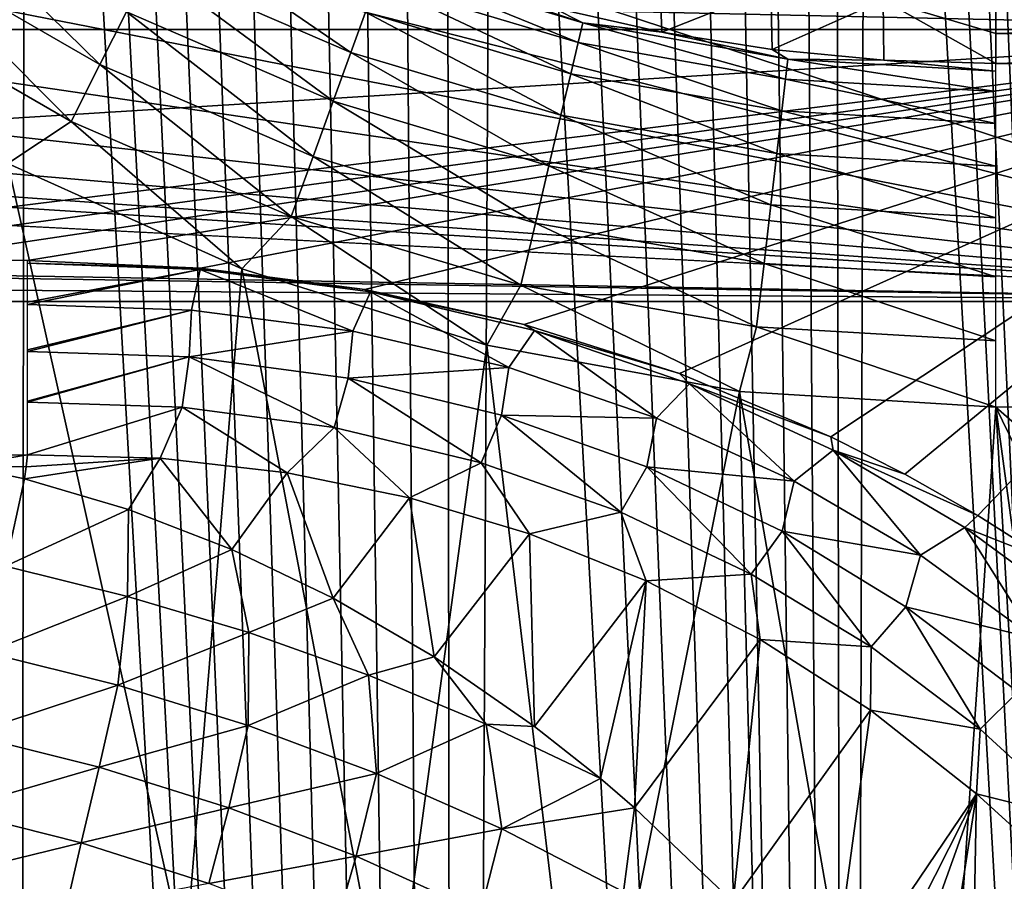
# Model space of a CAD drawing. Header units: millimetres. Extents: x -60 to 60, y -60 to 60.
# Tile 296 of 367: x 50.76 to 53.62, y -7.57 to -5.06. Entities that reach past the tile are written whole.
import ezdxf

# ---------------------------------------------------------------- set-up
doc = ezdxf.new("R2010")
doc.units = ezdxf.units.MM
doc.header["$LTSCALE"] = 81.481481
for name, color, linetype in [('183', 7, 'CONTINUOUS'), ('184', 7, 'CONTINUOUS'), ('186', 7, 'CONTINUOUS'), ('209', 7, 'CONTINUOUS'), ('245', 7, 'CONTINUOUS'), ('257', 7, 'CONTINUOUS'), ('270', 7, 'CONTINUOUS'), ('277', 7, 'CONTINUOUS'), ('278', 7, 'CONTINUOUS'), ('294', 7, 'CONTINUOUS'), ('3', 7, 'CONTINUOUS'), ('300', 7, 'CONTINUOUS'), ('87', 7, 'CONTINUOUS')]:
    doc.layers.add(name, color=color, linetype=linetype)

msp = doc.modelspace()

# ---------------------------------------------------------------- linework, layer by layer
at = {"layer": '183', "color": 7, "linetype": 'Continuous', "true_color": 0xf5f5f5}
for points in [[(56.7623, -5.0172, 13.0175), (53.6, -5.1047, 8), (56.6658, -5.1047, 8.0019), (56.7623, -5.0172, 13.0175)], [(53.6, -5.0172, 13.0175), (53.6, -5.1047, 8), (56.7623, -5.0172, 13.0175), (53.6, -5.0172, 13.0175)], [(53.6, -5.1923, 2.9825), (56.569, -5.1923, 2.9825), (56.6658, -5.1047, 8.0019), (53.6, -5.1923, 2.9825)], [(53.6, -5.1047, 8), (53.6, -5.1923, 2.9825), (56.6658, -5.1047, 8.0019), (53.6, -5.1047, 8)]]:
    msp.add_3dface(points, dxfattribs=at)
at = {"layer": '184', "color": 7, "linetype": 'Continuous', "true_color": 0xf5f5f5}
for points in [[(52.3087, -5.0292, 2.9825), (52.6271, -5.1003, 2.9825), (52.6212, -4.9207, 13.0175), (52.3087, -5.0292, 2.9825)], [(52.6212, -4.9207, 13.0175), (52.6271, -5.1003, 2.9825), (52.9451, -4.9742, 13.0175), (52.6212, -4.9207, 13.0175)], [(52.6271, -5.1003, 2.9825), (52.9492, -5.1514, 2.9825), (52.9451, -4.9742, 13.0175), (52.6271, -5.1003, 2.9825)], [(52.9451, -4.9742, 13.0175), (52.9492, -5.1514, 2.9825), (53.2719, -5.0064, 13.0175), (52.9451, -4.9742, 13.0175)], [(52.9492, -5.1514, 2.9825), (53.274, -5.1821, 2.9825), (53.2719, -5.0064, 13.0175), (52.9492, -5.1514, 2.9825)], [(53.6, -5.1047, 8), (53.6, -5.0172, 13.0175), (53.2719, -5.0064, 13.0175), (53.6, -5.1047, 8)], [(53.274, -5.1821, 2.9825), (53.6, -5.1923, 2.9825), (53.2719, -5.0064, 13.0175), (53.274, -5.1821, 2.9825)], [(53.6, -5.1923, 2.9825), (53.6, -5.1047, 8), (53.2719, -5.0064, 13.0175), (53.6, -5.1923, 2.9825)]]:
    msp.add_3dface(points, dxfattribs=at)
at = {"layer": '186', "color": 7, "linetype": 'Continuous', "true_color": 0xf5f5f5}
for points in [[(50.4055, -4.857, 2.0745), (50.991, -5.195, 2.0745), (50.4998, -4.7136, 2.1651), (50.4055, -4.857, 2.0745)], [(50.4998, -4.7136, 2.1651), (50.991, -5.195, 2.0745), (51.068, -5.0416, 2.1651), (50.4998, -4.7136, 2.1651)], [(51.1357, -4.9068, 2.2872), (51.722, -5.1597, 2.2872), (51.1916, -4.7956, 2.436), (51.1357, -4.9068, 2.2872)], [(51.1916, -4.7956, 2.436), (51.722, -5.1597, 2.2872), (51.7646, -5.0427, 2.436), (51.1916, -4.7956, 2.436)], [(50.3034, -5.0123, 2.0188), (50.9076, -5.3611, 2.0188), (50.4055, -4.857, 2.0745), (50.3034, -5.0123, 2.0188)], [(50.4055, -4.857, 2.0745), (50.9076, -5.3611, 2.0188), (50.991, -5.195, 2.0745), (50.4055, -4.857, 2.0745)], [(51.7965, -4.955, 2.6061), (52.384, -5.1309, 2.6061), (51.8166, -4.8998, 2.7911), (51.7965, -4.955, 2.6061)], [(51.8166, -4.8998, 2.7911), (52.384, -5.1309, 2.6061), (52.3975, -5.0737, 2.7911), (51.8166, -4.8998, 2.7911)], [(51.9955, -4.9382, 2.9825), (51.8166, -4.8998, 2.7911), (52.3975, -5.0737, 2.7911), (51.9955, -4.9382, 2.9825)], [(51.068, -5.0416, 2.1651), (51.6704, -5.3015, 2.1651), (51.1357, -4.9068, 2.2872), (51.068, -5.0416, 2.1651)], [(51.1357, -4.9068, 2.2872), (51.6704, -5.3015, 2.1651), (51.722, -5.1597, 2.2872), (51.1357, -4.9068, 2.2872)], [(51.7646, -5.0427, 2.436), (52.3624, -5.2217, 2.436), (51.7965, -4.955, 2.6061), (51.7646, -5.0427, 2.436)], [(51.7965, -4.955, 2.6061), (52.3624, -5.2217, 2.436), (52.384, -5.1309, 2.6061), (51.7965, -4.955, 2.6061)], [(52.3087, -5.0292, 2.9825), (51.9955, -4.9382, 2.9825), (52.3975, -5.0737, 2.7911), (52.3087, -5.0292, 2.9825)], [(50.3034, -5.0123, 2.0188), (50.7225, -5.483, 2), (50.9076, -5.3611, 2.0188), (50.3034, -5.0123, 2.0188)], [(50.991, -5.195, 2.0745), (51.6117, -5.4627, 2.0745), (51.068, -5.0416, 2.1651), (50.991, -5.195, 2.0745)], [(51.068, -5.0416, 2.1651), (51.6117, -5.4627, 2.0745), (51.6704, -5.3015, 2.1651), (51.068, -5.0416, 2.1651)], [(51.722, -5.1597, 2.2872), (52.3337, -5.3428, 2.2872), (51.7646, -5.0427, 2.436), (51.722, -5.1597, 2.2872)], [(51.7646, -5.0427, 2.436), (52.3337, -5.3428, 2.2872), (52.3624, -5.2217, 2.436), (51.7646, -5.0427, 2.436)], [(52.6271, -5.1003, 2.9825), (52.3087, -5.0292, 2.9825), (52.3975, -5.0737, 2.7911), (52.6271, -5.1003, 2.9825)], [(52.384, -5.1309, 2.6061), (52.9878, -5.2373, 2.6061), (52.3975, -5.0737, 2.7911), (52.384, -5.1309, 2.6061)], [(52.3975, -5.0737, 2.7911), (52.9878, -5.2373, 2.6061), (52.9947, -5.179, 2.7911), (52.3975, -5.0737, 2.7911)], [(52.6271, -5.1003, 2.9825), (52.3975, -5.0737, 2.7911), (52.9947, -5.179, 2.7911), (52.6271, -5.1003, 2.9825)], [(52.9492, -5.1514, 2.9825), (52.6271, -5.1003, 2.9825), (52.9947, -5.179, 2.7911), (52.9492, -5.1514, 2.9825)], [(52.3624, -5.2217, 2.436), (52.977, -5.3301, 2.436), (52.384, -5.1309, 2.6061), (52.3624, -5.2217, 2.436)], [(52.384, -5.1309, 2.6061), (52.977, -5.3301, 2.436), (52.9878, -5.2373, 2.6061), (52.384, -5.1309, 2.6061)], [(51.6704, -5.3015, 2.1651), (52.2989, -5.4896, 2.1651), (51.722, -5.1597, 2.2872), (51.6704, -5.3015, 2.1651)], [(51.722, -5.1597, 2.2872), (52.2989, -5.4896, 2.1651), (52.3337, -5.3428, 2.2872), (51.722, -5.1597, 2.2872)], [(53.274, -5.1821, 2.9825), (52.9492, -5.1514, 2.9825), (52.9947, -5.179, 2.7911), (53.274, -5.1821, 2.9825)], [(52.9878, -5.2373, 2.6061), (53.6, -5.273, 2.6061), (52.9947, -5.179, 2.7911), (52.9878, -5.2373, 2.6061)], [(53.274, -5.1821, 2.9825), (52.9947, -5.179, 2.7911), (53.6, -5.2142, 2.7911), (53.274, -5.1821, 2.9825)], [(52.9947, -5.179, 2.7911), (53.6, -5.273, 2.6061), (53.6, -5.2142, 2.7911), (52.9947, -5.179, 2.7911)], [(53.6, -5.1923, 2.9825), (53.274, -5.1821, 2.9825), (53.6, -5.2142, 2.7911), (53.6, -5.1923, 2.9825)], [(50.9076, -5.3611, 2.0188), (51.5482, -5.6374, 2.0188), (50.991, -5.195, 2.0745), (50.9076, -5.3611, 2.0188)], [(50.991, -5.195, 2.0745), (51.5482, -5.6374, 2.0188), (51.6117, -5.4627, 2.0745), (50.991, -5.195, 2.0745)], [(52.3337, -5.3428, 2.2872), (52.9626, -5.4537, 2.2872), (52.3624, -5.2217, 2.436), (52.3337, -5.3428, 2.2872)], [(52.3624, -5.2217, 2.436), (52.9626, -5.4537, 2.2872), (52.977, -5.3301, 2.436), (52.3624, -5.2217, 2.436)], [(52.977, -5.3301, 2.436), (53.6, -5.3664, 2.436), (52.9878, -5.2373, 2.6061), (52.977, -5.3301, 2.436)], [(52.9878, -5.2373, 2.6061), (53.6, -5.3664, 2.436), (53.6, -5.273, 2.6061), (52.9878, -5.2373, 2.6061)], [(51.6117, -5.4627, 2.0745), (52.2594, -5.6566, 2.0745), (51.6704, -5.3015, 2.1651), (51.6117, -5.4627, 2.0745)], [(51.6704, -5.3015, 2.1651), (52.2594, -5.6566, 2.0745), (52.2989, -5.4896, 2.1651), (51.6704, -5.3015, 2.1651)], [(52.9626, -5.4537, 2.2872), (53.6, -5.4908, 2.2872), (52.977, -5.3301, 2.436), (52.9626, -5.4537, 2.2872)], [(52.977, -5.3301, 2.436), (53.6, -5.4908, 2.2872), (53.6, -5.3664, 2.436), (52.977, -5.3301, 2.436)], [(50.7225, -5.483, 2), (51.4044, -5.7898, 2), (50.9076, -5.3611, 2.0188), (50.7225, -5.483, 2)], [(50.9076, -5.3611, 2.0188), (51.4044, -5.7898, 2), (51.5482, -5.6374, 2.0188), (50.9076, -5.3611, 2.0188)], [(52.2989, -5.4896, 2.1651), (52.945, -5.6036, 2.1651), (52.3337, -5.3428, 2.2872), (52.2989, -5.4896, 2.1651)], [(52.3337, -5.3428, 2.2872), (52.945, -5.6036, 2.1651), (52.9626, -5.4537, 2.2872), (52.3337, -5.3428, 2.2872)], [(51.5482, -5.6374, 2.0188), (52.2165, -5.8375, 2.0188), (51.6117, -5.4627, 2.0745), (51.5482, -5.6374, 2.0188)], [(51.6117, -5.4627, 2.0745), (52.2165, -5.8375, 2.0188), (52.2594, -5.6566, 2.0745), (51.6117, -5.4627, 2.0745)], [(52.945, -5.6036, 2.1651), (53.6, -5.6417, 2.1651), (52.9626, -5.4537, 2.2872), (52.945, -5.6036, 2.1651)], [(52.9626, -5.4537, 2.2872), (53.6, -5.6417, 2.1651), (53.6, -5.4908, 2.2872), (52.9626, -5.4537, 2.2872)], [(52.2594, -5.6566, 2.0745), (52.9251, -5.774, 2.0745), (52.2989, -5.4896, 2.1651), (52.2594, -5.6566, 2.0745)], [(52.2989, -5.4896, 2.1651), (52.9251, -5.774, 2.0745), (52.945, -5.6036, 2.1651), (52.2989, -5.4896, 2.1651)], [(52.9251, -5.774, 2.0745), (53.6, -5.8133, 2.0745), (52.945, -5.6036, 2.1651), (52.9251, -5.774, 2.0745)], [(52.945, -5.6036, 2.1651), (53.6, -5.8133, 2.0745), (53.6, -5.6417, 2.1651), (52.945, -5.6036, 2.1651)], [(51.4044, -5.7898, 2), (52.1183, -6.0123, 2), (51.5482, -5.6374, 2.0188), (51.4044, -5.7898, 2)], [(51.5482, -5.6374, 2.0188), (52.1183, -6.0123, 2), (52.2165, -5.8375, 2.0188), (51.5482, -5.6374, 2.0188)], [(52.2165, -5.8375, 2.0188), (52.9035, -5.9586, 2.0188), (52.2594, -5.6566, 2.0745), (52.2165, -5.8375, 2.0188)], [(52.2594, -5.6566, 2.0745), (52.9035, -5.9586, 2.0188), (52.9251, -5.774, 2.0745), (52.2594, -5.6566, 2.0745)], [(52.9035, -5.9586, 2.0188), (53.6, -5.9992, 2.0188), (52.9251, -5.774, 2.0745), (52.9035, -5.9586, 2.0188)], [(52.9251, -5.774, 2.0745), (53.6, -5.9992, 2.0188), (53.6, -5.8133, 2.0745), (52.9251, -5.774, 2.0745)], [(52.1183, -6.0123, 2), (52.8538, -6.147, 2), (52.2165, -5.8375, 2.0188), (52.1183, -6.0123, 2)], [(52.2165, -5.8375, 2.0188), (52.8538, -6.147, 2), (52.9035, -5.9586, 2.0188), (52.2165, -5.8375, 2.0188)], [(52.8538, -6.147, 2), (53.6, -6.1922, 2), (52.9035, -5.9586, 2.0188), (52.8538, -6.147, 2)], [(52.9035, -5.9586, 2.0188), (53.6, -6.1922, 2), (53.6, -5.9992, 2.0188), (52.9035, -5.9586, 2.0188)]]:
    msp.add_3dface(points, dxfattribs=at)
at = {"layer": '209', "color": 151, "linetype": 'Continuous', "true_color": 0x7dbfed}
for points in [[(53.6, 0, 28.5), (54.1628, -17.5981, 28.5), (53.1675, 20.4088, 28.5), (53.6, 0, 28.5)], [(53.1675, 20.4088, 28.5), (54.1628, -17.5981, 28.5), (54.1628, 17.5981, 28.5), (53.1675, 20.4088, 28.5)], [(53.6, 0, 28.5), (53.5939, -0.1394, 28.5), (54.1628, -17.5981, 28.5), (53.6, 0, 28.5)], [(53.5939, -0.1394, 28.5), (53.5757, -0.2778, 28.5), (54.1628, -17.5981, 28.5), (53.5939, -0.1394, 28.5)], [(53.5757, -0.2778, 28.5), (53.5455, -0.4141, 28.5), (54.1628, -17.5981, 28.5), (53.5757, -0.2778, 28.5)], [(53.5455, -0.4141, 28.5), (53.5035, -0.5472, 28.5), (54.1628, -17.5981, 28.5), (53.5455, -0.4141, 28.5)], [(53.5035, -0.5472, 28.5), (53.4501, -0.6762, 28.5), (54.1628, -17.5981, 28.5), (53.5035, -0.5472, 28.5)], [(53.4501, -0.6762, 28.5), (53.3856, -0.8, 28.5), (54.1628, -17.5981, 28.5), (53.4501, -0.6762, 28.5)], [(53.3856, -0.8, 28.5), (53.3106, -0.9177, 28.5), (54.1628, -17.5981, 28.5), (53.3856, -0.8, 28.5)], [(50.7743, -1.0285, 28.5), (50.6894, -0.9177, 28.5), (50.7429, -25.8545, 28.5), (50.7743, -1.0285, 28.5)], [(53.3106, -0.9177, 28.5), (53.2257, -1.0285, 28.5), (54.1628, -17.5981, 28.5), (53.3106, -0.9177, 28.5)], [(52.0266, -23.1633, 28.5), (50.7743, -1.0285, 28.5), (50.7429, -25.8545, 28.5), (52.0266, -23.1633, 28.5)], [(50.8686, -1.1314, 28.5), (50.7743, -1.0285, 28.5), (52.0266, -23.1633, 28.5), (50.8686, -1.1314, 28.5)], [(53.2257, -1.0285, 28.5), (53.1314, -1.1314, 28.5), (53.1675, -20.4088, 28.5), (53.2257, -1.0285, 28.5)], [(54.1628, -17.5981, 28.5), (53.2257, -1.0285, 28.5), (53.1675, -20.4088, 28.5), (54.1628, -17.5981, 28.5)], [(50.9715, -1.2257, 28.5), (50.8686, -1.1314, 28.5), (52.0266, -23.1633, 28.5), (50.9715, -1.2257, 28.5)], [(53.1314, -1.1314, 28.5), (53.0285, -1.2257, 28.5), (53.1675, -20.4088, 28.5), (53.1314, -1.1314, 28.5)], [(51.0823, -1.3106, 28.5), (50.9715, -1.2257, 28.5), (52.0266, -23.1633, 28.5), (51.0823, -1.3106, 28.5)], [(53.0285, -1.2257, 28.5), (52.9177, -1.3106, 28.5), (53.1675, -20.4088, 28.5), (53.0285, -1.2257, 28.5)], [(51.2, -1.3856, 28.5), (51.0823, -1.3106, 28.5), (52.0266, -23.1633, 28.5), (51.2, -1.3856, 28.5)], [(52.9177, -1.3106, 28.5), (52.8, -1.3856, 28.5), (53.1675, -20.4088, 28.5), (52.9177, -1.3106, 28.5)], [(51.3238, -1.4501, 28.5), (51.2, -1.3856, 28.5), (52.0266, -23.1633, 28.5), (51.3238, -1.4501, 28.5)], [(52.8, -1.3856, 28.5), (52.6762, -1.4501, 28.5), (53.1675, -20.4088, 28.5), (52.8, -1.3856, 28.5)], [(51.4528, -1.5035, 28.5), (51.3238, -1.4501, 28.5), (52.0266, -23.1633, 28.5), (51.4528, -1.5035, 28.5)], [(52.6762, -1.4501, 28.5), (52.5472, -1.5035, 28.5), (53.1675, -20.4088, 28.5), (52.6762, -1.4501, 28.5)], [(51.5859, -1.5455, 28.5), (51.4528, -1.5035, 28.5), (52.0266, -23.1633, 28.5), (51.5859, -1.5455, 28.5)], [(52.5472, -1.5035, 28.5), (52.4141, -1.5455, 28.5), (53.1675, -20.4088, 28.5), (52.5472, -1.5035, 28.5)], [(51.7222, -1.5757, 28.5), (51.5859, -1.5455, 28.5), (52.0266, -23.1633, 28.5), (51.7222, -1.5757, 28.5)], [(52.4141, -1.5455, 28.5), (52.2778, -1.5757, 28.5), (53.1675, -20.4088, 28.5), (52.4141, -1.5455, 28.5)], [(51.8606, -1.5939, 28.5), (51.7222, -1.5757, 28.5), (52.0266, -23.1633, 28.5), (51.8606, -1.5939, 28.5)], [(52.2778, -1.5757, 28.5), (52.1394, -1.5939, 28.5), (53.1675, -20.4088, 28.5), (52.2778, -1.5757, 28.5)], [(52, -1.6, 28.5), (51.8606, -1.5939, 28.5), (52.0266, -23.1633, 28.5), (52, -1.6, 28.5)], [(52.1394, -1.5939, 28.5), (52, -1.6, 28.5), (52.0266, -23.1633, 28.5), (52.1394, -1.5939, 28.5)], [(53.1675, -20.4088, 28.5), (52.1394, -1.5939, 28.5), (52.0266, -23.1633, 28.5), (53.1675, -20.4088, 28.5)]]:
    msp.add_3dface(points, dxfattribs=at)
at = {"layer": '245', "color": 151, "linetype": 'Continuous', "true_color": 0x7dbfed}
for points in [[(49.5, -5.7619, 18.2619), (54.9088, -5.0929, 17.5929), (49.9948, -5.7641, 18.2641), (49.5, -5.7619, 18.2619)], [(49.5, -5.7619, 18.2619), (49.5, -5.4274, 17.9274), (54.9088, -5.0929, 17.5929), (49.5, -5.7619, 18.2619)], [(49.5, -5.4274, 17.9274), (49.5, -5.0929, 17.5929), (54.9088, -5.0929, 17.5929), (49.5, -5.4274, 17.9274)], [(49.9948, -5.7641, 18.2641), (54.9088, -5.0929, 17.5929), (50.4099, -5.7657, 18.2657), (49.9948, -5.7641, 18.2641)], [(50.4099, -5.7657, 18.2657), (54.9088, -5.0929, 17.5929), (50.7806, -5.7657, 18.2657), (50.4099, -5.7657, 18.2657)], [(50.7806, -5.7657, 18.2657), (54.9088, -5.0929, 17.5929), (51.2837, -5.7874, 18.2874), (50.7806, -5.7657, 18.2657)], [(51.2837, -5.7874, 18.2874), (54.9088, -5.0929, 17.5929), (51.7622, -5.8499, 18.3499), (51.2837, -5.7874, 18.2874)], [(51.7622, -5.8499, 18.3499), (54.9088, -5.0929, 17.5929), (52.2262, -5.9518, 18.4518), (51.7622, -5.8499, 18.3499)], [(52.2262, -5.9518, 18.4518), (54.9088, -5.0929, 17.5929), (52.6789, -6.0943, 18.5943), (52.2262, -5.9518, 18.4518)], [(52.6789, -6.0943, 18.5943), (54.9088, -5.0929, 17.5929), (53.1197, -6.2788, 18.7788), (52.6789, -6.0943, 18.5943)], [(53.1197, -6.2788, 18.7788), (54.9088, -5.0929, 17.5929), (53.3355, -6.3876, 18.8876), (53.1197, -6.2788, 18.7788)], [(53.3355, -6.3876, 18.8876), (54.9088, -5.0929, 17.5929), (53.5476, -6.508, 19.008), (53.3355, -6.3876, 18.8876)], [(53.5476, -6.508, 19.008), (54.9088, -5.0929, 17.5929), (53.7556, -6.6402, 19.1402), (53.5476, -6.508, 19.008)]]:
    msp.add_3dface(points, dxfattribs=at)
at = {"layer": '257', "color": 151, "linetype": 'Continuous', "true_color": 0x7dbfed}
for points in [[(50.4099, -6.3314, 18.5), (50.7806, -6.3314, 18.5), (50.5913, -6.3637, 18.5), (50.4099, -6.3314, 18.5)], [(50.5913, -6.3637, 18.5), (50.7806, -6.3314, 18.5), (50.7763, -6.3661, 18.5), (50.5913, -6.3637, 18.5)], [(50.7719, -6.401, 18.5), (50.5913, -6.3637, 18.5), (50.7763, -6.3661, 18.5), (50.7719, -6.401, 18.5)]]:
    msp.add_3dface(points, dxfattribs=at)
at = {"layer": '270', "color": 151, "linetype": 'Continuous', "true_color": 0x7dbfed}
for points in [[(50.7763, -6.3661, 18.5), (50.7806, -6.3314, 18.5), (51.167, -6.341, 18.5148), (50.7763, -6.3661, 18.5)], [(50.7719, -6.401, 18.5), (50.7763, -6.3661, 18.5), (51.167, -6.341, 18.5148), (50.7719, -6.401, 18.5)], [(50.7719, -6.401, 18.5), (51.167, -6.341, 18.5148), (51.0746, -6.4908, 18.5097), (50.7719, -6.401, 18.5)], [(51.0746, -6.4908, 18.5097), (51.167, -6.341, 18.5148), (51.3749, -6.6068, 18.5391), (51.0746, -6.4908, 18.5097)], [(51.167, -6.341, 18.5148), (51.5367, -6.3833, 18.5576), (51.3749, -6.6068, 18.5391), (51.167, -6.341, 18.5148)], [(51.3749, -6.6068, 18.5391), (51.5367, -6.3833, 18.5576), (51.6703, -6.7487, 18.5883), (51.3749, -6.6068, 18.5391)], [(51.5367, -6.3833, 18.5576), (51.893, -6.4565, 18.6269), (51.6703, -6.7487, 18.5883), (51.5367, -6.3833, 18.5576)], [(51.6703, -6.7487, 18.5883), (51.893, -6.4565, 18.6269), (51.9644, -6.9195, 18.6586), (51.6703, -6.7487, 18.5883)], [(51.893, -6.4565, 18.6269), (52.2419, -6.5613, 18.7236), (51.9644, -6.9195, 18.6586), (51.893, -6.4565, 18.6269)], [(51.9644, -6.9195, 18.6586), (52.2419, -6.5613, 18.7236), (52.2571, -7.122, 18.7517), (51.9644, -6.9195, 18.6586)], [(52.2419, -6.5613, 18.7236), (52.5821, -6.6982, 18.8482), (52.2571, -7.122, 18.7517), (52.2419, -6.5613, 18.7236)], [(52.2571, -7.122, 18.7517), (52.5821, -6.6982, 18.8482), (52.4489, -7.274, 18.8265), (52.2571, -7.122, 18.7517)], [(52.4489, -7.274, 18.8265), (52.5821, -6.6982, 18.8482), (52.5479, -7.359, 18.8697), (52.4489, -7.274, 18.8265)], [(52.5821, -6.6982, 18.8482), (52.9137, -6.8689, 19.0021), (52.5479, -7.359, 18.8697), (52.5821, -6.6982, 18.8482)], [(52.5479, -7.359, 18.8697), (52.9137, -6.8689, 19.0021), (52.8353, -7.634, 19.015), (52.5479, -7.359, 18.8697)], [(52.9137, -6.8689, 19.0021), (53.2352, -7.075, 19.1871), (52.8353, -7.634, 19.015), (52.9137, -6.8689, 19.0021)], [(52.8353, -7.634, 19.015), (53.2352, -7.075, 19.1871), (53.1171, -7.9504, 19.1903), (52.8353, -7.634, 19.015)], [(53.2352, -7.075, 19.1871), (53.5438, -7.3181, 19.4042), (53.1171, -7.9504, 19.1903), (53.2352, -7.075, 19.1871)], [(53.1171, -7.9504, 19.1903), (53.5438, -7.3181, 19.4042), (53.1827, -8.0319, 19.2365), (53.1171, -7.9504, 19.1903)], [(53.1827, -8.0319, 19.2365), (53.5438, -7.3181, 19.4042), (53.2549, -8.1254, 19.29), (53.1827, -8.0319, 19.2365)], [(53.2549, -8.1254, 19.29), (53.5438, -7.3181, 19.4042), (53.3901, -8.312, 19.3983), (53.2549, -8.1254, 19.29)], [(53.3901, -8.312, 19.3983), (53.5438, -7.3181, 19.4042), (53.5219, -8.5105, 19.5155), (53.3901, -8.312, 19.3983)], [(53.5438, -7.3181, 19.4042), (53.6921, -7.4538, 19.5251), (53.5219, -8.5105, 19.5155), (53.5438, -7.3181, 19.4042)], [(53.5219, -8.5105, 19.5155), (53.6921, -7.4538, 19.5251), (53.6498, -8.7215, 19.6418), (53.5219, -8.5105, 19.5155)]]:
    msp.add_3dface(points, dxfattribs=at)
at = {"layer": '277', "color": 151, "linetype": 'Continuous', "true_color": 0x7dbfed}
msp.add_3dface([(50.5913, -6.3637, 18.5), (50.7719, -6.401, 18.5), (50.7156, -6.6558, 18.4799), (50.5913, -6.3637, 18.5)], dxfattribs=at)
at = {"layer": '278', "color": 151, "linetype": 'Continuous', "true_color": 0x7dbfed}
for points in [[(50.7719, -6.401, 18.5), (51.0746, -6.4908, 18.5097), (50.7156, -6.6558, 18.4799), (50.7719, -6.401, 18.5)], [(50.7156, -6.6558, 18.4799), (51.0746, -6.4908, 18.5097), (51.0716, -6.7434, 18.4944), (50.7156, -6.6558, 18.4799)], [(51.0746, -6.4908, 18.5097), (51.3749, -6.6068, 18.5391), (51.0716, -6.7434, 18.4944), (51.0746, -6.4908, 18.5097)], [(51.3749, -6.6068, 18.5391), (51.4247, -6.8491, 18.5376), (51.0716, -6.7434, 18.4944), (51.3749, -6.6068, 18.5391)], [(51.3749, -6.6068, 18.5391), (51.6703, -6.7487, 18.5883), (51.4247, -6.8491, 18.5376), (51.3749, -6.6068, 18.5391)], [(50.6603, -6.9067, 18.4192), (50.7156, -6.6558, 18.4799), (51.0716, -6.7434, 18.4944), (50.6603, -6.9067, 18.4192)], [(51.0432, -7.0022, 18.4377), (50.6603, -6.9067, 18.4192), (51.0716, -6.7434, 18.4944), (51.0432, -7.0022, 18.4377)], [(51.4247, -6.8491, 18.5376), (51.0432, -7.0022, 18.4377), (51.0716, -6.7434, 18.4944), (51.4247, -6.8491, 18.5376)], [(51.6703, -6.7487, 18.5883), (51.7734, -6.9732, 18.6084), (51.4247, -6.8491, 18.5376), (51.6703, -6.7487, 18.5883)], [(51.6703, -6.7487, 18.5883), (51.9644, -6.9195, 18.6586), (51.7734, -6.9732, 18.6084), (51.6703, -6.7487, 18.5883)], [(51.4225, -7.1195, 18.4924), (51.0432, -7.0022, 18.4377), (51.4247, -6.8491, 18.5376), (51.4225, -7.1195, 18.4924)], [(51.7734, -6.9732, 18.6084), (51.4225, -7.1195, 18.4924), (51.4247, -6.8491, 18.5376), (51.7734, -6.9732, 18.6084)], [(50.6076, -7.1455, 18.3194), (50.6603, -6.9067, 18.4192), (51.0432, -7.0022, 18.4377), (50.6076, -7.1455, 18.3194)], [(51.9644, -6.9195, 18.6586), (52.116, -7.1157, 18.7055), (51.7734, -6.9732, 18.6084), (51.9644, -6.9195, 18.6586)], [(51.9644, -6.9195, 18.6586), (52.2571, -7.122, 18.7517), (52.116, -7.1157, 18.7055), (51.9644, -6.9195, 18.6586)], [(51.7961, -7.2589, 18.5818), (51.4225, -7.1195, 18.4924), (51.7734, -6.9732, 18.6084), (51.7961, -7.2589, 18.5818)], [(52.116, -7.1157, 18.7055), (51.7961, -7.2589, 18.5818), (51.7734, -6.9732, 18.6084), (52.116, -7.1157, 18.7055)], [(50.9891, -7.2411, 18.3393), (50.6076, -7.1455, 18.3194), (51.0432, -7.0022, 18.4377), (50.9891, -7.2411, 18.3393)], [(51.4225, -7.1195, 18.4924), (50.9891, -7.2411, 18.3393), (51.0432, -7.0022, 18.4377), (51.4225, -7.1195, 18.4924)], [(51.3665, -7.3593, 18.3982), (50.9891, -7.2411, 18.3393), (51.4225, -7.1195, 18.4924), (51.3665, -7.3593, 18.3982)], [(51.7961, -7.2589, 18.5818), (51.3665, -7.3593, 18.3982), (51.4225, -7.1195, 18.4924), (51.7961, -7.2589, 18.5818)], [(52.1614, -7.4206, 18.7037), (51.7961, -7.2589, 18.5818), (52.116, -7.1157, 18.7055), (52.1614, -7.4206, 18.7037)], [(52.2571, -7.122, 18.7517), (52.4489, -7.274, 18.8265), (52.116, -7.1157, 18.7055), (52.2571, -7.122, 18.7517)], [(52.4489, -7.274, 18.8265), (52.1614, -7.4206, 18.7037), (52.116, -7.1157, 18.7055), (52.4489, -7.274, 18.8265)], [(50.5588, -7.3663, 18.183), (50.6076, -7.1455, 18.3194), (50.9891, -7.2411, 18.3393), (50.5588, -7.3663, 18.183)], [(50.936, -7.4614, 18.2038), (50.5588, -7.3663, 18.183), (50.9891, -7.2411, 18.3393), (50.936, -7.4614, 18.2038)], [(51.3665, -7.3593, 18.3982), (50.936, -7.4614, 18.2038), (50.9891, -7.2411, 18.3393), (51.3665, -7.3593, 18.3982)], [(51.7374, -7.5004, 18.4941), (51.3665, -7.3593, 18.3982), (51.7961, -7.2589, 18.5818), (51.7374, -7.5004, 18.4941)], [(52.1614, -7.4206, 18.7037), (51.7374, -7.5004, 18.4941), (51.7961, -7.2589, 18.5818), (52.1614, -7.4206, 18.7037)], [(52.4489, -7.274, 18.8265), (52.5479, -7.359, 18.8697), (52.1614, -7.4206, 18.7037), (52.4489, -7.274, 18.8265)], [(50.5152, -7.5638, 18.0133), (50.5588, -7.3663, 18.183), (50.936, -7.4614, 18.2038), (50.5152, -7.5638, 18.0133)], [(51.3083, -7.5795, 18.2651), (50.936, -7.4614, 18.2038), (51.3665, -7.3593, 18.3982), (51.3083, -7.5795, 18.2651)], [(51.7374, -7.5004, 18.4941), (51.3083, -7.5795, 18.2651), (51.3665, -7.3593, 18.3982), (51.7374, -7.5004, 18.4941)], [(52.5479, -7.359, 18.8697), (52.516, -7.6042, 18.8554), (52.1614, -7.4206, 18.7037), (52.5479, -7.359, 18.8697)], [(52.5479, -7.359, 18.8697), (52.8353, -7.634, 19.015), (52.516, -7.6042, 18.8554), (52.5479, -7.359, 18.8697)], [(52.0993, -7.6643, 18.6244), (51.7374, -7.5004, 18.4941), (52.1614, -7.4206, 18.7037), (52.0993, -7.6643, 18.6244)], [(52.516, -7.6042, 18.8554), (52.0993, -7.6643, 18.6244), (52.1614, -7.4206, 18.7037), (52.516, -7.6042, 18.8554)], [(50.8908, -7.6591, 18.0348), (50.5152, -7.5638, 18.0133), (50.936, -7.4614, 18.2038), (50.8908, -7.6591, 18.0348)], [(51.3083, -7.5795, 18.2651), (50.8908, -7.6591, 18.0348), (50.936, -7.4614, 18.2038), (51.3083, -7.5795, 18.2651)], [(51.6733, -7.7207, 18.3648), (51.3083, -7.5795, 18.2651), (51.7374, -7.5004, 18.4941), (51.6733, -7.7207, 18.3648)], [(52.0993, -7.6643, 18.6244), (51.6733, -7.7207, 18.3648), (51.7374, -7.5004, 18.4941), (52.0993, -7.6643, 18.6244)], [(50.4778, -7.7332, 17.8142), (50.5152, -7.5638, 18.0133), (50.8908, -7.6591, 18.0348), (50.4778, -7.7332, 17.8142)]]:
    msp.add_3dface(points, dxfattribs=at)
at = {"layer": '294', "color": 151, "linetype": 'Continuous', "true_color": 0x7dbfed}
for points in [[(50.7806, -5.7657, 18.2657), (51.2837, -5.7874, 18.2874), (50.7806, -5.7736, 18.2735), (50.7806, -5.7657, 18.2657)], [(50.7806, -5.7736, 18.2735), (51.2834, -5.7914, 18.2914), (50.7806, -5.8869, 18.3652), (50.7806, -5.7736, 18.2735)], [(50.7806, -5.7736, 18.2735), (51.2837, -5.7874, 18.2874), (51.2834, -5.7914, 18.2914), (50.7806, -5.7736, 18.2735)], [(50.7806, -5.8939, 18.3698), (51.2834, -5.7914, 18.2914), (51.2578, -5.9097, 18.3871), (50.7806, -5.8939, 18.3698)], [(50.7806, -5.8869, 18.3652), (51.2834, -5.7914, 18.2914), (50.7806, -5.8939, 18.3698), (50.7806, -5.8869, 18.3652)], [(51.2578, -5.9097, 18.3871), (51.2834, -5.7914, 18.2914), (51.7278, -5.9712, 18.4486), (51.2578, -5.9097, 18.3871)], [(51.2837, -5.7874, 18.2874), (51.7622, -5.8499, 18.3499), (51.2834, -5.7914, 18.2914), (51.2837, -5.7874, 18.2874)], [(51.2834, -5.7914, 18.2914), (51.7786, -5.8572, 18.3572), (51.7278, -5.9712, 18.4486), (51.2834, -5.7914, 18.2914)], [(51.2834, -5.7914, 18.2914), (51.7622, -5.8499, 18.3499), (51.7786, -5.8572, 18.3572), (51.2834, -5.7914, 18.2914)], [(51.7278, -5.9712, 18.4486), (51.7786, -5.8572, 18.3572), (52.1818, -6.0771, 18.5527), (51.7278, -5.9712, 18.4486)], [(51.7622, -5.8499, 18.3499), (52.2262, -5.9518, 18.4518), (51.7786, -5.8572, 18.3572), (51.7622, -5.8499, 18.3499)], [(51.7786, -5.8572, 18.3572), (52.2562, -5.9695, 18.4693), (52.1818, -6.0771, 18.5527), (51.7786, -5.8572, 18.3572)], [(51.7786, -5.8572, 18.3572), (52.2262, -5.9518, 18.4518), (52.2562, -5.9695, 18.4693), (51.7786, -5.8572, 18.3572)], [(50.7806, -5.8939, 18.3698), (51.2578, -5.9097, 18.3871), (50.7806, -6.0252, 18.4391), (50.7806, -5.8939, 18.3698)], [(50.7806, -6.0305, 18.4412), (51.2578, -5.9097, 18.3871), (51.2512, -6.0459, 18.4597), (50.7806, -6.0305, 18.4412)], [(50.7806, -6.0252, 18.4391), (51.2578, -5.9097, 18.3871), (50.7806, -6.0305, 18.4412), (50.7806, -6.0252, 18.4391)], [(51.2578, -5.9097, 18.3871), (51.7278, -5.9712, 18.4486), (51.2512, -6.0459, 18.4597), (51.2578, -5.9097, 18.3871)], [(52.2262, -5.9518, 18.4518), (52.6789, -6.0943, 18.5943), (52.2562, -5.9695, 18.4693), (52.2262, -5.9518, 18.4518)], [(51.2512, -6.0459, 18.4597), (51.7278, -5.9712, 18.4486), (51.7142, -6.1083, 18.5217), (51.2512, -6.0459, 18.4597)], [(51.7278, -5.9712, 18.4486), (52.1818, -6.0771, 18.5527), (51.7142, -6.1083, 18.5217), (51.7278, -5.9712, 18.4486)], [(52.1818, -6.0771, 18.5527), (52.2562, -5.9695, 18.4693), (52.6122, -6.2242, 18.6964), (52.1818, -6.0771, 18.5527)], [(52.2562, -5.9695, 18.4693), (52.7077, -6.1246, 18.6241), (52.6122, -6.2242, 18.6964), (52.2562, -5.9695, 18.4693)], [(52.2562, -5.9695, 18.4693), (52.6789, -6.0943, 18.5943), (52.7077, -6.1246, 18.6241), (52.2562, -5.9695, 18.4693)], [(50.7806, -6.0305, 18.4412), (51.2512, -6.0459, 18.4597), (50.7806, -6.1753, 18.4846), (50.7806, -6.0305, 18.4412)], [(50.7806, -6.1781, 18.4852), (51.2512, -6.0459, 18.4597), (51.2308, -6.1922, 18.5036), (50.7806, -6.1781, 18.4852)], [(50.7806, -6.1753, 18.4846), (51.2512, -6.0459, 18.4597), (50.7806, -6.1781, 18.4852), (50.7806, -6.1753, 18.4846)], [(51.2308, -6.1922, 18.5036), (51.2512, -6.0459, 18.4597), (51.6736, -6.2514, 18.5624), (51.2308, -6.1922, 18.5036)], [(51.2512, -6.0459, 18.4597), (51.7142, -6.1083, 18.5217), (51.6736, -6.2514, 18.5624), (51.2512, -6.0459, 18.4597)], [(51.7142, -6.1083, 18.5217), (52.1818, -6.0771, 18.5527), (52.1609, -6.2162, 18.626), (51.7142, -6.1083, 18.5217)], [(52.1818, -6.0771, 18.5527), (52.6122, -6.2242, 18.6964), (52.1609, -6.2162, 18.626), (52.1818, -6.0771, 18.5527)], [(52.6789, -6.0943, 18.5943), (53.1197, -6.2788, 18.7788), (52.7077, -6.1246, 18.6241), (52.6789, -6.0943, 18.5943)], [(51.6736, -6.2514, 18.5624), (51.7142, -6.1083, 18.5217), (52.1015, -6.3544, 18.6602), (51.6736, -6.2514, 18.5624)], [(51.7142, -6.1083, 18.5217), (52.1609, -6.2162, 18.626), (52.1015, -6.3544, 18.6602), (51.7142, -6.1083, 18.5217)], [(52.6122, -6.2242, 18.6964), (52.7077, -6.1246, 18.6241), (53.0132, -6.4081, 18.8751), (52.6122, -6.2242, 18.6964)], [(52.7077, -6.1246, 18.6241), (53.1268, -6.3176, 18.8162), (53.0132, -6.4081, 18.8751), (52.7077, -6.1246, 18.6241)], [(52.7077, -6.1246, 18.6241), (53.1197, -6.2788, 18.7788), (53.1268, -6.3176, 18.8162), (52.7077, -6.1246, 18.6241)], [(50.7806, -6.3314, 18.5), (50.7806, -6.1781, 18.4852), (51.2308, -6.1922, 18.5036), (50.7806, -6.3314, 18.5)], [(51.167, -6.341, 18.5148), (50.7806, -6.3314, 18.5), (51.2308, -6.1922, 18.5036), (51.167, -6.341, 18.5148)], [(51.5367, -6.3833, 18.5576), (51.167, -6.341, 18.5148), (51.2308, -6.1922, 18.5036), (51.5367, -6.3833, 18.5576)], [(51.5367, -6.3833, 18.5576), (51.2308, -6.1922, 18.5036), (51.6736, -6.2514, 18.5624), (51.5367, -6.3833, 18.5576)], [(52.1015, -6.3544, 18.6602), (52.1609, -6.2162, 18.626), (52.5078, -6.4981, 18.7945), (52.1015, -6.3544, 18.6602)], [(52.1609, -6.2162, 18.626), (52.6122, -6.2242, 18.6964), (52.5838, -6.3662, 18.7693), (52.1609, -6.2162, 18.626)], [(52.1609, -6.2162, 18.626), (52.5838, -6.3662, 18.7693), (52.5078, -6.4981, 18.7945), (52.1609, -6.2162, 18.626)], [(52.6122, -6.2242, 18.6964), (53.0132, -6.4081, 18.8751), (52.5838, -6.3662, 18.7693), (52.6122, -6.2242, 18.6964)], [(51.893, -6.4565, 18.6269), (51.5367, -6.3833, 18.5576), (51.6736, -6.2514, 18.5624), (51.893, -6.4565, 18.6269)], [(51.893, -6.4565, 18.6269), (51.6736, -6.2514, 18.5624), (52.1015, -6.3544, 18.6602), (51.893, -6.4565, 18.6269)], [(53.1197, -6.2788, 18.7788), (53.3355, -6.3876, 18.8876), (53.1268, -6.3176, 18.8162), (53.1197, -6.2788, 18.7788)], [(53.0132, -6.4081, 18.8751), (53.1268, -6.3176, 18.8162), (53.381, -6.6237, 19.0837), (53.0132, -6.4081, 18.8751)], [(53.1268, -6.3176, 18.8162), (53.5095, -6.5432, 19.0399), (53.381, -6.6237, 19.0837), (53.1268, -6.3176, 18.8162)], [(53.1268, -6.3176, 18.8162), (53.5476, -6.508, 19.008), (53.5095, -6.5432, 19.0399), (53.1268, -6.3176, 18.8162)], [(53.3355, -6.3876, 18.8876), (53.5476, -6.508, 19.008), (53.1268, -6.3176, 18.8162), (53.3355, -6.3876, 18.8876)], [(52.2419, -6.5613, 18.7236), (51.893, -6.4565, 18.6269), (52.1015, -6.3544, 18.6602), (52.2419, -6.5613, 18.7236)], [(52.2419, -6.5613, 18.7236), (52.1015, -6.3544, 18.6602), (52.5078, -6.4981, 18.7945), (52.2419, -6.5613, 18.7236)], [(52.5078, -6.4981, 18.7945), (52.5838, -6.3662, 18.7693), (52.8875, -6.6785, 18.9614), (52.5078, -6.4981, 18.7945)], [(52.5838, -6.3662, 18.7693), (53.0132, -6.4081, 18.8751), (52.9775, -6.5538, 18.9471), (52.5838, -6.3662, 18.7693)], [(52.5838, -6.3662, 18.7693), (52.9775, -6.5538, 18.9471), (52.8875, -6.6785, 18.9614), (52.5838, -6.3662, 18.7693)], [(53.0132, -6.4081, 18.8751), (53.381, -6.6237, 19.0837), (52.9775, -6.5538, 18.9471), (53.0132, -6.4081, 18.8751)], [(52.5821, -6.6982, 18.8482), (52.2419, -6.5613, 18.7236), (52.5078, -6.4981, 18.7945), (52.5821, -6.6982, 18.8482)], [(52.5821, -6.6982, 18.8482), (52.5078, -6.4981, 18.7945), (52.8875, -6.6785, 18.9614), (52.5821, -6.6982, 18.8482)], [(53.5476, -6.508, 19.008), (53.7556, -6.6402, 19.1402), (53.5095, -6.5432, 19.0399), (53.5476, -6.508, 19.008)], [(52.8875, -6.6785, 18.9614), (52.9775, -6.5538, 18.9471), (53.2371, -6.8908, 19.1566), (52.8875, -6.6785, 18.9614)], [(52.9775, -6.5538, 18.9471), (53.381, -6.6237, 19.0837), (53.3384, -6.7739, 19.1546), (52.9775, -6.5538, 18.9471)], [(52.9775, -6.5538, 18.9471), (53.3384, -6.7739, 19.1546), (53.2371, -6.8908, 19.1566), (52.9775, -6.5538, 18.9471)], [(53.381, -6.6237, 19.0837), (53.5095, -6.5432, 19.0399), (53.7139, -6.8661, 19.3172), (53.381, -6.6237, 19.0837)], [(53.5095, -6.5432, 19.0399), (53.8541, -6.7958, 19.2896), (53.7139, -6.8661, 19.3172), (53.5095, -6.5432, 19.0399)], [(53.5095, -6.5432, 19.0399), (53.7556, -6.6402, 19.1402), (53.8541, -6.7958, 19.2896), (53.5095, -6.5432, 19.0399)], [(53.381, -6.6237, 19.0837), (53.7139, -6.8661, 19.3172), (53.3384, -6.7739, 19.1546), (53.381, -6.6237, 19.0837)], [(52.9137, -6.8689, 19.0021), (52.5821, -6.6982, 18.8482), (52.8875, -6.6785, 18.9614), (52.9137, -6.8689, 19.0021)], [(52.9137, -6.8689, 19.0021), (52.8875, -6.6785, 18.9614), (53.2371, -6.8908, 19.1566), (52.9137, -6.8689, 19.0021)], [(53.2371, -6.8908, 19.1566), (53.3384, -6.7739, 19.1546), (53.5549, -7.1302, 19.3757), (53.2371, -6.8908, 19.1566)], [(53.3384, -6.7739, 19.1546), (53.6646, -7.0214, 19.3867), (53.5549, -7.1302, 19.3757), (53.3384, -6.7739, 19.1546)], [(53.3384, -6.7739, 19.1546), (53.7139, -6.8661, 19.3172), (53.6646, -7.0214, 19.3867), (53.3384, -6.7739, 19.1546)], [(53.2352, -7.075, 19.1871), (52.9137, -6.8689, 19.0021), (53.2371, -6.8908, 19.1566), (53.2352, -7.075, 19.1871)], [(53.2352, -7.075, 19.1871), (53.2371, -6.8908, 19.1566), (53.5549, -7.1302, 19.3757), (53.2352, -7.075, 19.1871)], [(53.5549, -7.1302, 19.3757), (53.6646, -7.0214, 19.3867), (53.8402, -7.3924, 19.6147), (53.5549, -7.1302, 19.3757)], [(53.5438, -7.3181, 19.4042), (53.2352, -7.075, 19.1871), (53.5549, -7.1302, 19.3757), (53.5438, -7.3181, 19.4042)], [(53.5438, -7.3181, 19.4042), (53.5549, -7.1302, 19.3757), (53.8402, -7.3924, 19.6147), (53.5438, -7.3181, 19.4042)], [(53.6921, -7.4538, 19.5251), (53.5438, -7.3181, 19.4042), (53.8402, -7.3924, 19.6147), (53.6921, -7.4538, 19.5251)]]:
    msp.add_3dface(points, dxfattribs=at)
at = {"layer": '3', "color": 7, "linetype": 'Continuous', "true_color": 0xf5f5f5}
for points in [[(55.2898, -2.9464, -3), (55.0547, -5.8849, -3), (47.1247, -3.2709, -3), (55.2898, -2.9464, -3)], [(47.1247, -3.2709, -3), (55.0547, -5.8849, -3), (46.6835, -3.7407, -3), (47.1247, -3.2709, -3)], [(46.6835, -3.7407, -3), (55.0547, -5.8849, -3), (46.187, -4.1515, -3), (46.6835, -3.7407, -3)], [(46.187, -4.1515, -3), (55.0547, -5.8849, -3), (45.6429, -4.4967, -3), (46.187, -4.1515, -3)], [(45.6429, -4.4967, -3), (55.0547, -5.8849, -3), (45.0598, -4.7711, -3), (45.6429, -4.4967, -3)], [(45.0598, -4.7711, -3), (55.0547, -5.8849, -3), (44.4469, -4.9702, -3), (45.0598, -4.7711, -3)], [(44.4469, -4.9702, -3), (55.0547, -5.8849, -3), (43.8139, -5.0909, -3), (44.4469, -4.9702, -3)], [(43.8139, -5.0909, -3), (55.0547, -5.8849, -3), (43.1709, -5.1314, -3), (43.8139, -5.0909, -3)], [(55.0547, -5.8849, -3), (-55.0547, -5.8849, -3), (-43.1709, -5.1314, -3), (55.0547, -5.8849, -3)], [(55.0547, -5.8849, -3), (-43.1709, -5.1314, -3), (14.808, -5.2587, -3), (55.0547, -5.8849, -3)], [(40.3291, -5.1314, -3), (55.0547, -5.8849, -3), (16.0777, -5.2127, -3), (40.3291, -5.1314, -3)], [(55.0547, -5.8849, -3), (40.3291, -5.1314, -3), (43.1709, -5.1314, -3), (55.0547, -5.8849, -3)], [(16.0777, -5.2127, -3), (55.0547, -5.8849, -3), (14.808, -5.2587, -3), (16.0777, -5.2127, -3)], [(-54.6634, -8.8067, -3), (-55.0547, -5.8849, -3), (54.6634, -8.8067, -3), (-54.6634, -8.8067, -3)], [(54.6634, -8.8067, -3), (-55.0547, -5.8849, -3), (55.0547, -5.8849, -3), (54.6634, -8.8067, -3)]]:
    msp.add_3dface(points, dxfattribs=at)
at = {"layer": '300', "color": 151, "linetype": 'Continuous', "true_color": 0x7dbfed}
for points in [[(54.9088, -5.0929, 17.5929), (49.5, -5.0929, 17.5929), (49.5, -4.9736, 17.491), (54.9088, -5.0929, 17.5929)], [(54.9088, -5.0929, 17.5929), (49.5, -4.9736, 17.491), (54.9088, -4.9751, 17.4921), (54.9088, -5.0929, 17.5929)]]:
    msp.add_3dface(points, dxfattribs=at)
at = {"layer": '87', "color": 7, "linetype": 'Continuous', "true_color": 0xf5f5f5}
for points in [[(51.239, -7.8037, 2), (50.7225, -5.483, 2), (50.6128, -7.6132, 2), (51.239, -7.8037, 2)], [(51.4044, -5.7898, 2), (50.7225, -5.483, 2), (51.239, -7.8037, 2), (51.4044, -5.7898, 2)], [(51.8383, -8.0668, 2), (51.4044, -5.7898, 2), (51.239, -7.8037, 2), (51.8383, -8.0668, 2)], [(52.1183, -6.0123, 2), (51.4044, -5.7898, 2), (51.8383, -8.0668, 2), (52.1183, -6.0123, 2)], [(52.4024, -8.3988, 2), (52.1183, -6.0123, 2), (51.8383, -8.0668, 2), (52.4024, -8.3988, 2)], [(52.8538, -6.147, 2), (52.1183, -6.0123, 2), (52.4024, -8.3988, 2), (52.8538, -6.147, 2)], [(52.9235, -8.7949, 2), (52.8538, -6.147, 2), (52.4024, -8.3988, 2), (52.9235, -8.7949, 2)], [(53.3942, -9.2497, 2), (52.8538, -6.147, 2), (52.9235, -8.7949, 2), (53.3942, -9.2497, 2)], [(53.6, -6.1922, 2), (52.8538, -6.147, 2), (53.3942, -9.2497, 2), (53.6, -6.1922, 2)], [(53.808, -9.7569, 2), (53.6, -6.1922, 2), (53.3942, -9.2497, 2), (53.808, -9.7569, 2)], [(54.1589, -10.3091, 2), (53.6, -6.1922, 2), (53.808, -9.7569, 2), (54.1589, -10.3091, 2)], [(55.8209, -10.7472, 2), (53.6, -6.1922, 2), (54.1589, -10.3091, 2), (55.8209, -10.7472, 2)], [(56.2105, -8.4767, 2), (53.6, -6.1922, 2), (55.8209, -10.7472, 2), (56.2105, -8.4767, 2)], [(56.5078, -6.1922, 2), (53.6, -6.1922, 2), (56.2105, -8.4767, 2), (56.5078, -6.1922, 2)]]:
    msp.add_3dface(points, dxfattribs=at)

doc.saveas('drawing.dxf')
